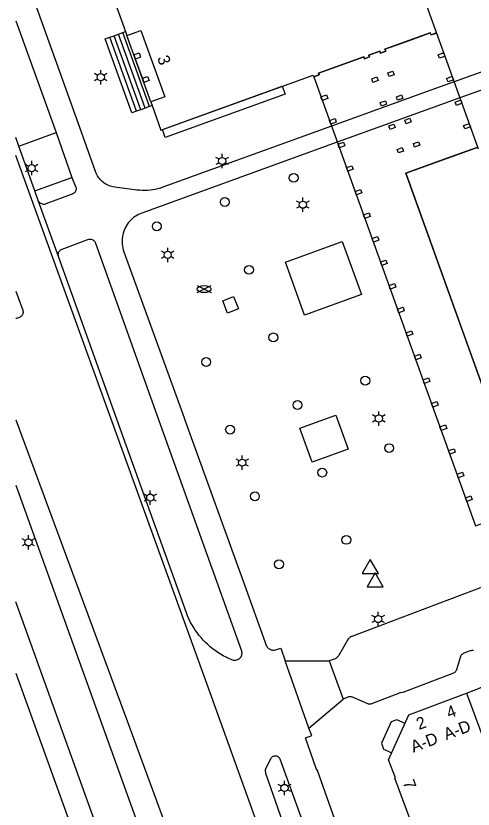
# Model space of a CAD drawing. Extents: x 122462 to 123306, y 485548 to 486417.
# Drawn here: x 122462 to 122519.5, y 485673.5 to 485773.2 of the extents above; entities that cross this region are included whole.
import ezdxf

# ---------------------------------------------------------------- set-up
doc = ezdxf.new("R2010")
doc.units = 0
for name, color, linetype in [('B-WE-IE-MEUBILAIR_WEGMEUBILAIR_VERKEERSBORD-S', 7, 'Continuous'), ('Level 1', 7, 'Continuous'), ('Level 10', 7, 'Continuous'), ('Level 11', 7, 'Continuous'), ('Level 17', 7, 'Continuous'), ('Level 18', 7, 'Continuous'), ('Level 30', 7, 'Continuous'), ('Level 31', 7, 'Continuous'), ('Level 34', 7, 'Continuous'), ('Level 48', 7, 'Continuous'), ('Level 50', 7, 'Continuous'), ('Level 51', 7, 'Continuous'), ('Level 52', 7, 'Continuous'), ('Level 53', 7, 'Continuous'), ('N-WE-AL-T25', 7, 'Continuous')]:
    doc.layers.add(name, color=color, linetype=linetype)

msp = doc.modelspace()

# ---------------------------------------------------------------- linework, layer by layer
at = {"layer": 'Level 1'}
for p, q in [((122475.816, 485771.185), (122475.986, 485770.715)), ((122479.003, 485762.352), (122479.169, 485761.891)), ((122518.673, 485688.045), (122520.616, 485688.777))]:
    msp.add_line(p, q, dxfattribs=at)
for points in [[(122462.03, 485809.393), (122467.769, 485793.488), (122475.816, 485771.185)], [(122479.169, 485761.891), (122480.279, 485758.809), (122499.412, 485765.72), (122499.489, 485765.499), (122500.159, 485765.742), (122500.08, 485765.961), (122505.777, 485768.001), (122505.862, 485767.766), (122506.501, 485767.997), (122506.416, 485768.232), (122507.805, 485768.733), (122507.89, 485768.498), (122508.528, 485768.729), (122508.443, 485768.964), (122511.292, 485769.993), (122514.141, 485771.021), (122514.241, 485770.791), (122514.741, 485770.971), (122514.9, 485771.059), (122506.165, 485795.262)], [(122475.986, 485770.715), (122477.736, 485771.346), (122480.753, 485762.983), (122479.003, 485762.352)], [(122520.199, 485756.429), (122520.11, 485756.65), (122519.901, 485756.601), (122516.856, 485755.503), (122511.049, 485753.41), (122518.197, 485733.594), (122526.209, 485711.38), (122529.079, 485712.419), (122534.438, 485714.36)], [(122513.126, 485668.114), (122509.664, 485677.352), (122509.757, 485677.387), (122508.9, 485679.67), (122511.459, 485685.329), (122518.673, 485688.045)]]:
    msp.add_lwpolyline(points, dxfattribs=at)
at = {"layer": 'Level 10'}
for points in [[(122479.003, 485762.352), (122475.986, 485770.715), (122477.736, 485771.346), (122480.753, 485762.983), (122479.003, 485762.352)], [(122519.84, 485709.069), (122520.535, 485709.334), (122526.209, 485711.38), (122511.049, 485753.41), (122519.901, 485756.601), (122520.11, 485756.65), (122514.9, 485771.059), (122514.741, 485770.971), (122514.241, 485770.791), (122514.141, 485771.021), (122508.443, 485768.964), (122508.528, 485768.729), (122507.89, 485768.498), (122507.805, 485768.733), (122506.416, 485768.232), (122506.501, 485767.997), (122505.862, 485767.766), (122505.777, 485768.001), (122500.08, 485765.961), (122500.159, 485765.742), (122499.489, 485765.499), (122519.84, 485709.069)], [(122480.809, 485757.896), (122480.456, 485758.874), (122495.523, 485764.315), (122495.876, 485763.337), (122480.809, 485757.896)]]:
    msp.add_lwpolyline(points, dxfattribs=at)
at = {"layer": 'Level 11'}
msp.add_lwpolyline([(122510.968, 485684.241), (122509.951, 485684.701), (122509.211, 485684.431), (122507.991, 485681.751), (122508.271, 485681.021), (122509.301, 485680.555)], dxfattribs=at)
at = {"layer": 'Level 17'}
for p, q in [((122462.421, 485756.801), (122467.081, 485758.521)), ((122467.081, 485758.521), (122469.081, 485752.861)), ((122464.401, 485751.171), (122462.421, 485756.801)), ((122464.401, 485751.171), (122469.081, 485752.861)), ((122464.852, 485749.956), (122464.401, 485751.171)), ((122467.401, 485742.907), (122464.852, 485749.956)), ((122498.884, 485683.664), (122495.892, 485692.12)), ((122495.892, 485692.12), (122501.444, 485692.096)), ((122501.444, 485692.096), (122503.198, 485687.29)), ((122498.884, 485683.664), (122503.198, 485687.29))]:
    msp.add_line(p, q, dxfattribs=at)
for points in [[(122553.788, 485778.048), (122513.731, 485763.641), (122501.72, 485759.321), (122480.511, 485751.635), (122480.196, 485751.53), (122479.877, 485751.439), (122479.553, 485751.364), (122479.227, 485751.305), (122478.897, 485751.26), (122478.567, 485751.232), (122478.235, 485751.219), (122477.903, 485751.223), (122477.571, 485751.241), (122477.241, 485751.276), (122474.487, 485751.631), (122474.283, 485751.664), (122474.083, 485751.712), (122473.886, 485751.773), (122473.693, 485751.847), (122473.506, 485751.935), (122473.326, 485752.035), (122473.153, 485752.147), (122472.988, 485752.271), (122472.832, 485752.406), (122472.685, 485752.551), (122472.549, 485752.706), (122472.424, 485752.87), (122472.31, 485753.042), (122472.209, 485753.222), (122472.12, 485753.408), (122472.044, 485753.6), (122469.86, 485759.739), (122463.33, 485777.949)], [(122556.723, 485776.778), (122517.869, 485762.854), (122514.498, 485761.642), (122502.445, 485757.309), (122477.877, 485748.39), (122477.655, 485748.302), (122477.44, 485748.199), (122477.231, 485748.084), (122477.029, 485747.955), (122476.837, 485747.814), (122476.653, 485747.662), (122476.48, 485747.498), (122476.317, 485747.323), (122476.165, 485747.139), (122476.025, 485746.945), (122475.898, 485746.743), (122475.784, 485746.534), (122475.683, 485746.318), (122475.596, 485746.095), (122475.523, 485745.868), (122475.464, 485745.637), (122475.42, 485745.402), (122475.391, 485745.165), (122475.377, 485744.927), (122475.377, 485744.688), (122475.393, 485744.45), (122475.424, 485744.213), (122475.469, 485743.979), (122475.529, 485743.748), (122475.604, 485743.521), (122482.973, 485723.242), (122483.536, 485721.684), (122490.761, 485701.678), (122493.325, 485694.554), (122493.469, 485694.15), (122493.512, 485694.041), (122493.567, 485693.938), (122493.634, 485693.842), (122493.711, 485693.754), (122493.798, 485693.676), (122493.894, 485693.608), (122493.996, 485693.552), (122494.105, 485693.508), (122494.218, 485693.477), (122494.333, 485693.459), (122494.45, 485693.455), (122494.567, 485693.464), (122495.329, 485693.715), (122495.892, 485692.12)], [(122462.03, 485772.55), (122467.081, 485758.521)], [(122462.421, 485756.801), (122462.03, 485757.888)], [(122469.081, 485752.861), (122469.546, 485751.737), (122469.578, 485751.642), (122469.597, 485751.543), (122469.603, 485751.443), (122469.595, 485751.343), (122469.574, 485751.245), (122469.54, 485751.15), (122469.494, 485751.061), (122469.436, 485750.979), (122469.368, 485750.905), (122469.291, 485750.841), (122469.206, 485750.788), (122469.114, 485750.747), (122465.814, 485749.522), (122465.712, 485749.492), (122465.607, 485749.477), (122465.5, 485749.477), (122465.395, 485749.492), (122465.293, 485749.522), (122465.196, 485749.565), (122465.106, 485749.622), (122465.026, 485749.691), (122464.955, 485749.771), (122464.897, 485749.86), (122464.852, 485749.956)], [(122467.401, 485742.907), (122467.372, 485743.009), (122467.358, 485743.115), (122467.359, 485743.221), (122467.376, 485743.327), (122467.407, 485743.429), (122467.452, 485743.525), (122467.51, 485743.614), (122467.58, 485743.694), (122467.661, 485743.763), (122467.751, 485743.82), (122467.848, 485743.864), (122471.094, 485745.058), (122471.197, 485745.088), (122471.304, 485745.103), (122471.412, 485745.102), (122471.518, 485745.086), (122471.621, 485745.055), (122471.719, 485745.009), (122471.809, 485744.95), (122471.889, 485744.879), (122471.959, 485744.797), (122472.016, 485744.706), (122472.059, 485744.607), (122480.612, 485720.679), (122490.38, 485693.352), (122490.411, 485693.241), (122490.428, 485693.128), (122490.431, 485693.013), (122490.419, 485692.898), (122490.392, 485692.787), (122490.351, 485692.679), (122490.297, 485692.578), (122490.23, 485692.484), (122490.152, 485692.4), (122490.064, 485692.326), (122489.967, 485692.264), (122489.863, 485692.215), (122489.754, 485692.179), (122489.641, 485692.158), (122489.526, 485692.151), (122489.412, 485692.16), (122489.299, 485692.182), (122489.19, 485692.219), (122488.821, 485692.379), (122488.458, 485692.554), (122488.103, 485692.742), (122487.755, 485692.945), (122487.415, 485693.161), (122487.085, 485693.39), (122486.763, 485693.632), (122486.451, 485693.886), (122486.149, 485694.152), (122485.858, 485694.43), (122485.579, 485694.719), (122485.31, 485695.019), (122485.054, 485695.329), (122484.81, 485695.649), (122484.579, 485695.979), (122484.36, 485696.317), (122484.156, 485696.663), (122483.965, 485697.017), (122483.788, 485697.379), (122483.625, 485697.747), (122483.477, 485698.121), (122475.954, 485719.079), (122467.401, 485742.907)], [(122498.317, 485735.558), (122495.915, 485742.218), (122503.073, 485744.799), (122505.474, 485738.139), (122498.317, 485735.558)], [(122462.03, 485738.553), (122462.895, 485736.17), (122462.922, 485736.074), (122462.936, 485735.975), (122462.935, 485735.876), (122462.92, 485735.777), (122462.891, 485735.682), (122462.849, 485735.591), (122462.795, 485735.508), (122462.729, 485735.433), (122462.653, 485735.368), (122462.569, 485735.315), (122462.478, 485735.274), (122462.123, 485735.145), (122462.03, 485735.129)], [(122499.271, 485717.091), (122497.73, 485721.364), (122502.261, 485722.998), (122503.802, 485718.725), (122499.271, 485717.091)], [(122462.03, 485714.173), (122476.451, 485674.131), (122490.061, 485636.281), (122490.492, 485635.049), (122490.94, 485633.69), (122486.307, 485632.015), (122486.07, 485632.692), (122462.03, 485699.508)], [(122530.52, 485705.083), (122508.8, 485696.87), (122508.572, 485696.778), (122504.283, 485695.175), (122504.183, 485695.146), (122504.089, 485695.102), (122504.002, 485695.044), (122503.925, 485694.974), (122503.86, 485694.893), (122502.58, 485692.72), (122502.514, 485692.63), (122502.44, 485692.547), (122502.357, 485692.472), (122502.267, 485692.406), (122502.17, 485692.35), (122501.444, 485692.096)], [(122519.565, 485693.387), (122519.461, 485693.398), (122519.356, 485693.395), (122519.253, 485693.378), (122519.153, 485693.348), (122518.374, 485693.058), (122518.278, 485693.015), (122518.188, 485692.959), (122518.106, 485692.892), (122518.034, 485692.815), (122517.973, 485692.729), (122517.924, 485692.635), (122517.887, 485692.536), (122517.42, 485690.96), (122517.387, 485690.874), (122517.342, 485690.794), (122517.285, 485690.722), (122517.218, 485690.66), (122517.142, 485690.608), (122517.059, 485690.569), (122510.696, 485688.145), (122510.351, 485688.076), (122506.763, 485686.685), (122506.665, 485686.664), (122506.565, 485686.655), (122506.464, 485686.659), (122506.365, 485686.676), (122506.269, 485686.705), (122504.341, 485687.534), (122504.247, 485687.565), (122504.149, 485687.584), (122504.05, 485687.59), (122503.951, 485687.585), (122503.854, 485687.567), (122503.759, 485687.537), (122503.198, 485687.29)], [(122462.03, 485690.569), (122468.491, 485672.661), (122468.93, 485671.467), (122468.958, 485671.359), (122468.974, 485671.248), (122468.977, 485671.136), (122468.968, 485671.025), (122468.947, 485670.915), (122468.914, 485670.808), (122468.869, 485670.706), (122468.813, 485670.609), (122468.738, 485670.509), (122468.65, 485670.418), (122468.552, 485670.339), (122468.445, 485670.273), (122468.331, 485670.221), (122462.03, 485667.962)], [(122517.992, 485637.263), (122516.536, 485641.148), (122515.954, 485642.7), (122512.091, 485651.221), (122504.421, 485666.431), (122503.571, 485668.291), (122502.841, 485670.151), (122499.95, 485678.332), (122499.8, 485678.557), (122498.464, 485682.442), (122499.229, 485682.714), (122498.884, 485683.664)], [(122496.573, 485669.072), (122493.473, 485677.956), (122493.441, 485678.069), (122493.422, 485678.185), (122493.417, 485678.302), (122493.426, 485678.419), (122493.448, 485678.534), (122493.484, 485678.646), (122493.533, 485678.753), (122494.116, 485679.855), (122494.165, 485679.933), (122494.226, 485680.002), (122494.296, 485680.062), (122494.375, 485680.11), (122494.46, 485680.145), (122494.55, 485680.167), (122494.642, 485680.174), (122494.734, 485680.168), (122494.824, 485680.148), (122494.909, 485680.114), (122494.989, 485680.068), (122495.06, 485680.009), (122495.122, 485679.941), (122495.173, 485679.864), (122495.211, 485679.78), (122499.089, 485669.13)]]:
    msp.add_lwpolyline(points, dxfattribs=at)
at = {"layer": 'Level 18'}
for points in [[(122536.802, 485548.322), (122486.244, 485688.656), (122463.104, 485752.601), (122462.03, 485755.597)], [(122462.03, 485722.381), (122475.9, 485684.915), (122504.434, 485607.215), (122525.107, 485548.322)]]:
    msp.add_lwpolyline(points, dxfattribs=at)
at = {"layer": 'Level 30'}
for p, q in [((122475.481, 485771.064), (122475.816, 485771.185)), ((122478.832, 485761.77), (122475.481, 485771.064)), ((122476.865, 485768.278), (122475.986, 485770.715)), ((122476.865, 485768.278), (122477.062, 485767.733)), ((122477.934, 485765.316), (122477.062, 485767.733)), ((122477.934, 485765.316), (122478.121, 485764.798)), ((122479.003, 485762.352), (122478.121, 485764.798)), ((122479.169, 485761.891), (122478.832, 485761.77))]:
    msp.add_line(p, q, dxfattribs=at)
for points in [[(122476.865, 485768.278), (122477.523, 485768.515), (122477.72, 485767.97), (122477.062, 485767.733)], [(122477.934, 485765.316), (122478.593, 485765.554), (122478.78, 485765.036), (122478.121, 485764.798)]]:
    msp.add_lwpolyline(points, dxfattribs=at)
at = {"layer": 'Level 31'}
for p, q in [((122473.829, 485770.469), (122474.38, 485770.667)), ((122477.18, 485761.174), (122473.829, 485770.469)), ((122474.38, 485770.667), (122474.93, 485770.866)), ((122477.731, 485761.373), (122474.38, 485770.667)), ((122474.93, 485770.866), (122475.481, 485771.064)), ((122478.281, 485761.571), (122474.93, 485770.866)), ((122478.281, 485761.571), (122477.731, 485761.373)), ((122478.832, 485761.77), (122478.281, 485761.571)), ((122477.731, 485761.373), (122477.18, 485761.174))]:
    msp.add_line(p, q, dxfattribs=at)
msp.add_lwpolyline([(122477.18, 485761.174), (122476.63, 485760.976), (122473.279, 485770.27), (122473.829, 485770.469)], dxfattribs=at)
at = {"layer": 'Level 34'}
for points in [[(122515.291, 485767.831), (122515.121, 485768.281), (122515.621, 485768.461), (122515.83, 485768.492), (122515.97, 485768.105), (122515.801, 485768.021), (122515.291, 485767.831)], [(122506.935, 485764.8), (122506.769, 485765.26), (122507.408, 485765.491), (122507.574, 485765.031), (122506.935, 485764.8)], [(122508.963, 485765.532), (122508.797, 485765.992), (122509.436, 485766.223), (122509.602, 485765.763), (122508.963, 485765.532)], [(122516.371, 485764.871), (122516.191, 485765.301), (122516.691, 485765.491), (122516.899, 485765.535), (122517.04, 485765.146), (122516.861, 485765.051), (122516.371, 485764.871)], [(122500.558, 485762.543), (122500.395, 485762.995), (122501.083, 485763.242), (122501.246, 485762.79), (122500.558, 485762.543)], [(122508.008, 485761.832), (122507.848, 485762.274), (122508.487, 485762.506), (122508.647, 485762.064), (122508.008, 485761.832)], [(122510.036, 485762.564), (122509.876, 485763.006), (122510.515, 485763.238), (122510.675, 485762.796), (122510.036, 485762.564)], [(122517.431, 485761.901), (122517.271, 485762.331), (122517.761, 485762.521), (122517.969, 485762.576), (122518.113, 485762.177), (122517.931, 485762.091), (122517.431, 485761.901)], [(122501.636, 485759.553), (122501.473, 485760.005), (122502.161, 485760.252), (122502.324, 485759.8), (122501.636, 485759.553)], [(122509.073, 485758.884), (122508.913, 485759.326), (122509.552, 485759.558), (122509.712, 485759.116), (122509.073, 485758.884)], [(122511.101, 485759.616), (122510.941, 485760.058), (122511.58, 485760.29), (122511.74, 485759.848), (122511.101, 485759.616)], [(122518.491, 485758.951), (122518.331, 485759.381), (122518.831, 485759.561), (122519.039, 485759.616), (122519.18, 485759.226), (122518.991, 485759.121), (122518.491, 485758.951)], [(122502.701, 485756.6), (122502.538, 485757.052), (122503.225, 485757.299), (122503.388, 485756.847), (122502.701, 485756.6)], [(122510.135, 485755.947), (122509.979, 485756.378), (122510.619, 485756.609), (122510.775, 485756.178), (122510.135, 485755.947)], [(122512.163, 485756.679), (122512.007, 485757.11), (122512.647, 485757.341), (122512.803, 485756.91), (122512.163, 485756.679)], [(122503.769, 485753.639), (122503.606, 485754.091), (122504.294, 485754.338), (122504.457, 485753.886), (122503.769, 485753.639)], [(122504.844, 485750.658), (122504.681, 485751.11), (122505.368, 485751.357), (122505.531, 485750.905), (122504.844, 485750.658)], [(122505.908, 485747.706), (122505.745, 485748.158), (122506.433, 485748.405), (122506.596, 485747.953), (122505.908, 485747.706)], [(122506.98, 485744.735), (122506.817, 485745.187), (122507.505, 485745.434), (122507.668, 485744.982), (122506.98, 485744.735)], [(122508.044, 485741.783), (122507.881, 485742.235), (122508.569, 485742.482), (122508.732, 485742.03), (122508.044, 485741.783)], [(122509.113, 485738.821), (122508.95, 485739.273), (122509.637, 485739.52), (122509.8, 485739.068), (122509.113, 485738.821)], [(122510.184, 485735.85), (122510.021, 485736.302), (122510.709, 485736.549), (122510.872, 485736.097), (122510.184, 485735.85)], [(122511.249, 485732.897), (122511.086, 485733.349), (122511.774, 485733.597), (122511.937, 485733.145), (122511.249, 485732.897)], [(122512.317, 485729.936), (122512.154, 485730.388), (122512.842, 485730.635), (122513.005, 485730.183), (122512.317, 485729.936)], [(122513.385, 485726.974), (122513.222, 485727.426), (122513.91, 485727.674), (122514.073, 485727.222), (122513.385, 485726.974)], [(122514.456, 485724.004), (122514.293, 485724.456), (122514.981, 485724.703), (122515.144, 485724.251), (122514.456, 485724.004)], [(122515.521, 485721.051), (122515.358, 485721.503), (122516.046, 485721.75), (122516.209, 485721.298), (122515.521, 485721.051)], [(122516.596, 485718.07), (122516.433, 485718.522), (122517.121, 485718.77), (122517.284, 485718.318), (122516.596, 485718.07)], [(122517.664, 485715.109), (122517.501, 485715.561), (122518.189, 485715.808), (122518.352, 485715.356), (122517.664, 485715.109)], [(122518.732, 485712.147), (122518.569, 485712.599), (122519.257, 485712.847), (122519.42, 485712.395), (122518.732, 485712.147)]]:
    msp.add_lwpolyline(points, dxfattribs=at)
at = {"layer": 'Level 48'}
msp.add_lwpolyline([(122488.648, 485735.81), (122488.038, 485737.35), (122489.4, 485737.89), (122490.01, 485736.35), (122488.648, 485735.81)], dxfattribs=at)
at = {"layer": 'Level 50'}
for p, q in [((122472.32, 485765.684), (122471.93, 485765.909)), ((122472.71, 485765.909), (122472.71, 485766.359)), ((122473.489, 485765.909), (122473.099, 485765.684)), ((122472.32, 485765.234), (122471.93, 485765.009)), ((122472.71, 485764.559), (122472.71, 485765.009)), ((122473.489, 485765.009), (122473.099, 485765.234)), ((122487.97, 485755.379), (122487.97, 485755.829)), ((122463.63, 485754.254), (122463.24, 485754.479)), ((122464.02, 485754.479), (122464.02, 485754.929)), ((122464.799, 485754.479), (122464.409, 485754.254)), ((122487.58, 485755.154), (122487.19, 485755.379)), ((122487.58, 485754.704), (122487.19, 485754.479)), ((122487.97, 485754.029), (122487.97, 485754.479)), ((122488.749, 485755.379), (122488.359, 485755.154)), ((122488.749, 485754.479), (122488.359, 485754.704)), ((122463.63, 485753.804), (122463.24, 485753.579)), ((122464.02, 485753.129), (122464.02, 485753.579)), ((122464.799, 485753.579), (122464.409, 485753.804)), ((122497.72, 485749.654), (122497.33, 485749.879)), ((122498.11, 485749.879), (122498.11, 485750.329)), ((122498.889, 485749.879), (122498.499, 485749.654)), ((122497.72, 485749.204), (122497.33, 485748.979)), ((122498.11, 485748.529), (122498.11, 485748.979)), ((122498.889, 485748.979), (122498.499, 485749.204)), ((122480.73, 485743.354), (122480.34, 485743.579)), ((122481.12, 485743.579), (122481.12, 485744.029)), ((122481.899, 485743.579), (122481.509, 485743.354)), ((122480.73, 485742.904), (122480.34, 485742.679)), ((122481.12, 485742.229), (122481.12, 485742.679)), ((122481.899, 485742.679), (122481.509, 485742.904)), ((122507.28, 485722.784), (122506.89, 485723.009)), ((122507.67, 485723.009), (122507.67, 485723.459)), ((122508.449, 485723.009), (122508.059, 485722.784)), ((122507.28, 485722.334), (122506.89, 485722.109)), ((122507.67, 485721.659), (122507.67, 485722.109)), ((122508.449, 485722.109), (122508.059, 485722.334)), ((122490.49, 485717.459), (122490.49, 485717.909)), ((122490.1, 485717.234), (122489.71, 485717.459)), ((122490.1, 485716.784), (122489.71, 485716.559)), ((122491.269, 485717.459), (122490.879, 485717.234)), ((122491.269, 485716.559), (122490.879, 485716.784)), ((122490.49, 485716.109), (122490.49, 485716.559)), ((122478.54, 485712.844), (122478.15, 485713.069)), ((122478.93, 485713.069), (122478.93, 485713.519)), ((122479.709, 485713.069), (122479.319, 485712.844)), ((122478.54, 485712.394), (122478.15, 485712.169)), ((122478.93, 485711.719), (122478.93, 485712.169)), ((122479.709, 485712.169), (122479.319, 485712.394)), ((122463.61, 485707.439), (122463.61, 485707.889)), ((122463.22, 485707.214), (122462.83, 485707.439)), ((122463.22, 485706.764), (122462.83, 485706.539)), ((122464.389, 485707.439), (122463.999, 485707.214)), ((122464.389, 485706.539), (122463.999, 485706.764)), ((122463.61, 485706.089), (122463.61, 485706.539)), ((122507.199, 485697.581), (122506.809, 485697.806)), ((122507.589, 485697.806), (122507.589, 485698.256)), ((122508.368, 485697.806), (122507.978, 485697.581)), ((122507.199, 485697.131), (122506.809, 485696.906)), ((122507.589, 485696.456), (122507.589, 485696.906)), ((122508.368, 485696.906), (122507.978, 485697.131)), ((122495.81, 485676.579), (122495.81, 485677.029)), ((122495.42, 485676.354), (122495.03, 485676.579)), ((122495.42, 485675.904), (122495.03, 485675.679)), ((122496.589, 485676.579), (122496.199, 485676.354)), ((122496.589, 485675.679), (122496.199, 485675.904)), ((122495.81, 485675.229), (122495.81, 485675.679))]:
    msp.add_line(p, q, dxfattribs=at)
for centre in [(122472.71, 485765.459), (122464.02, 485754.029), (122487.97, 485754.929), (122498.11, 485749.429), (122481.12, 485743.129), (122507.67, 485722.559), (122490.49, 485717.009), (122478.93, 485712.619), (122463.61, 485706.989), (122507.589, 485697.356), (122495.81, 485676.129)]:
    msp.add_circle(centre, 0.45, dxfattribs=at)
at = {"layer": 'Level 51'}
for p, q in [((122506.597, 485704.821), (122505.587, 485703.071)), ((122507.607, 485703.071), (122506.597, 485704.821)), ((122505.587, 485703.071), (122507.607, 485703.071)), ((122507.214, 485703.164), (122506.204, 485701.414)), ((122508.224, 485701.414), (122507.214, 485703.164)), ((122506.204, 485701.414), (122508.224, 485701.414))]:
    msp.add_line(p, q, dxfattribs=at)
at = {"layer": 'Level 52'}
for p, q in [((122484.81, 485738.384), (122486.591, 485739.274)), ((122484.81, 485739.274), (122486.591, 485738.384))]:
    msp.add_line(p, q, dxfattribs=at)
msp.add_ellipse((122485.7, 485738.827), major_axis=(0.89, 0), ratio=0.5, dxfattribs=at)
at = {"layer": 'Level 53'}
for centre in [(122496.953, 485752.812), (122488.3, 485749.769), (122479.75, 485746.709), (122491.34, 485741.249), (122494.41, 485732.749), (122485.96, 485729.669), (122505.96, 485727.319), (122497.44, 485724.259), (122488.97, 485721.169), (122508.97, 485718.839), (122500.55, 485715.769), (122492.08, 485712.789), (122503.58, 485707.309), (122495.11, 485704.239)]:
    msp.add_circle(centre, 0.56, dxfattribs=at)
at = {"layer": 'N-WE-AL-T25'}
msp.add_line((122518.673, 485688.046), (122518.673, 485688.045), dxfattribs=at)
msp.add_lwpolyline([(122518.673, 485688.045), (122521.429, 485680.726), (122523.372, 485681.458)], dxfattribs=at)

# ---------------------------------------------------------------- texts
at = {"layer": 'B-WE-IE-MEUBILAIR_WEGMEUBILAIR_VERKEERSBORD-S'}
for s, rotation, p in [('3', 289.83311, (122479.779, 485767.889)), ('4', 20.62666, (122516.504, 485684.825)), ('2', 20.62666, (122512.72, 485683.401)), ('A-D', 20.62666, (122516.146, 485682.114)), ('A-D', 20.62666, (122512.016, 485680.56)), ('7', 290.5791, (122510.643, 485676.841))]:
    msp.add_text(s, height=1.5, rotation=rotation, dxfattribs=at).set_placement(p)

doc.saveas('drawing.dxf')
